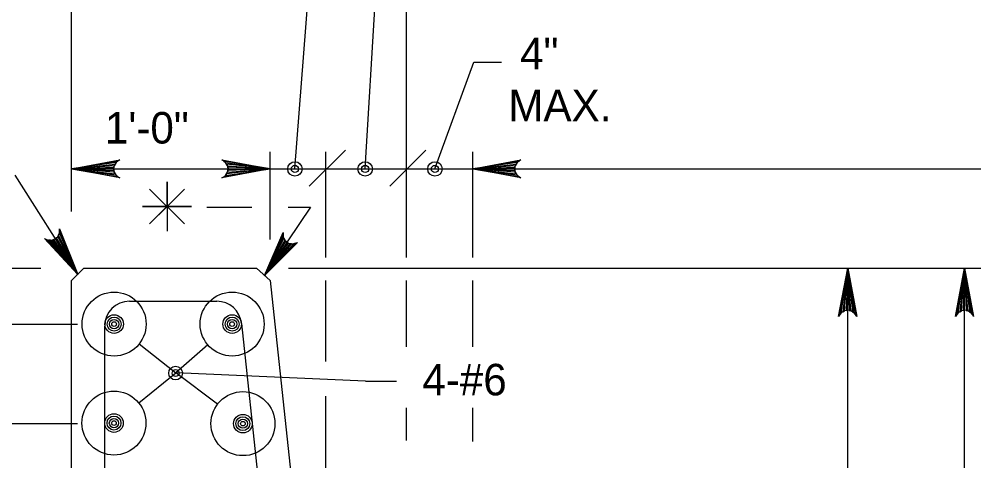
# Model space of a CAD drawing. Extents: x 638167 to 640248, y 296544 to 298920.
# Drawn here: x 639184.6 to 639282.4, y 298809.8 to 298855 of the extents above; entities that cross this region are included whole.
import ezdxf

# ---------------------------------------------------------------- set-up
doc = ezdxf.new("R2010")
doc.units = 0
for name, color, linetype in [('1', 7, 'Continuous'), ('50', 7, 'Continuous'), ('57', 7, 'Continuous')]:
    doc.layers.add(name, color=color, linetype=linetype)

# ---------------------------------------------------------------- blocks, each defined once
blk = doc.blocks.new('DIMDOT')
at = {"layer": '57'}
for radius in [2, 1]:
    blk.add_circle((0, 0), radius, dxfattribs=at)
blk = doc.blocks.new('BAR')
at = {"layer": '50'}
for radius in [2, 1.5, 1, 0.5]:
    blk.add_circle((0, 0), radius, dxfattribs=at)

msp = doc.modelspace()

# ---------------------------------------------------------------- linework, layer by layer
at = {"layer": '1'}
for p, q in [((639189.987, 298835.294), (639189.987, 298875.634)), ((639212.849, 298839.644), (639214.753, 298863.993)), ((639220.041, 298839.644), (639221.514, 298863.826)), ((639224.277, 298830.576), (639224.277, 298860.801)), ((639227.183, 298839.644), (639231.156, 298850.572)), ((639231.156, 298850.572), (639233.994, 298850.572)), ((639210.307, 298832.434), (639210.307, 298841.392)), ((639218.012, 298841.579), (639214.322, 298837.889)), ((639216.022, 298830.576), (639216.022, 298841.392)), ((639226.267, 298841.579), (639222.577, 298837.889)), ((639231.051, 298830.576), (639231.051, 298841.392)), ((639184.172, 298839.018), (639190.622, 298828.85)), ((639189.987, 298839.644), (639396.905, 298839.644)), ((639199.758, 298835.802), (639199.758, 298835.802)), ((639111.885, 298829.485), (639186.854, 298829.485)), ((639189.987, 298828.215), (639191.257, 298829.485)), ((639191.257, 298829.485), (639208.906, 298829.485)), ((639208.906, 298829.485), (639210.307, 298828.221)), ((639212.178, 298829.485), (639284.267, 298829.485)), ((639269.438, 298750.983), (639269.438, 298829.485)), ((639281.409, 298758.365), (639281.409, 298829.485)), ((639189.987, 298763.021), (639189.987, 298828.215)), ((639210.307, 298828.221), (639215.563, 298779.55)), ((639216.022, 298819.951), (639216.022, 298828.223)), ((639224.277, 298821.44), (639224.277, 298828.223)), ((639231.051, 298821.44), (639231.051, 298828.223)), ((639195.914, 298826.098), (639204.85, 298826.098)), ((639145.974, 298823.768), (639190.576, 298823.768)), ((639193.374, 298782.407), (639193.374, 298823.558)), ((639207.375, 298823.831), (639213.41, 298767.951)), ((639196.913, 298821.741), (639200.663, 298818.786)), ((639203.946, 298821.626), (639200.663, 298818.786)), ((639196.869, 298815.703), (639200.663, 298818.786)), ((639220.089, 298817.938), (639200.663, 298818.786)), ((639204.916, 298815.556), (639200.663, 298818.786)), ((639220.089, 298817.938), (639223.265, 298817.938)), ((639216.022, 298807.139), (639216.022, 298816.375)), ((639224.277, 298811.853), (639224.277, 298815.184)), ((639231.051, 298811.744), (639231.051, 298815.184)), ((639145.974, 298813.608), (639190.576, 298813.608))]:
    msp.add_line(p, q, dxfattribs=at)
for points in [[(639189.987, 298839.644), (639194.92, 298840.569), (639194.73, 298840.437), (639194.54, 298840.306), (639194.442, 298840.14), (639194.344, 298839.975), (639194.316, 298839.81), (639194.287, 298839.644), (639194.316, 298839.479), (639194.344, 298839.313), (639194.442, 298839.148), (639194.54, 298838.983), (639194.73, 298838.851), (639194.92, 298838.719), (639189.987, 298839.644), (639194.73, 298838.851), (639194.54, 298838.983), (639189.987, 298839.644), (639194.442, 298839.148), (639194.344, 298839.313), (639189.987, 298839.644), (639194.316, 298839.479), (639194.287, 298839.644), (639189.987, 298839.644), (639194.316, 298839.81), (639194.344, 298839.975), (639189.987, 298839.644), (639194.442, 298840.14), (639194.54, 298840.306), (639189.987, 298839.644), (639194.73, 298840.437)], [(639210.307, 298839.644), (639205.375, 298838.719), (639205.565, 298838.851), (639205.755, 298838.983), (639205.853, 298839.148), (639205.951, 298839.313), (639205.979, 298839.479), (639206.008, 298839.644), (639205.979, 298839.81), (639205.951, 298839.975), (639205.853, 298840.14), (639205.755, 298840.306), (639205.565, 298840.437), (639205.375, 298840.569), (639210.307, 298839.644), (639205.565, 298840.437), (639205.755, 298840.306), (639210.307, 298839.644), (639205.853, 298840.14), (639205.951, 298839.975), (639210.307, 298839.644), (639205.979, 298839.81), (639206.008, 298839.644), (639210.307, 298839.644), (639205.979, 298839.479), (639205.951, 298839.313), (639210.307, 298839.644), (639205.853, 298839.148), (639205.755, 298838.983), (639210.307, 298839.644), (639205.565, 298838.851)], [(639231.051, 298839.644), (639235.983, 298840.569), (639235.793, 298840.437), (639235.603, 298840.306), (639235.505, 298840.14), (639235.407, 298839.975), (639235.379, 298839.81), (639235.351, 298839.644), (639235.379, 298839.479), (639235.407, 298839.313), (639235.505, 298839.148), (639235.603, 298838.983), (639235.793, 298838.851), (639235.983, 298838.719), (639231.051, 298839.644), (639235.793, 298838.851), (639235.603, 298838.983), (639231.051, 298839.644), (639235.505, 298839.148), (639235.407, 298839.313), (639231.051, 298839.644), (639235.379, 298839.479), (639235.351, 298839.644), (639231.051, 298839.644), (639235.379, 298839.81), (639235.407, 298839.975), (639231.051, 298839.644), (639235.505, 298840.14), (639235.603, 298840.306), (639231.051, 298839.644), (639235.793, 298840.437)], [(639197.976, 298837.584), (639201.54, 298834.02), (639199.758, 298835.802), (639201.54, 298837.584), (639197.976, 298834.02), (639199.758, 298835.802), (639197.238, 298835.802), (639202.278, 298835.802), (639199.758, 298835.802), (639199.758, 298838.322), (639199.758, 298833.282)], [(639203.82, 298835.72), (639208.447, 298835.72)], [(639212.159, 298835.72), (639214.437, 298835.72), (639209.731, 298828.741)], [(639190.622, 298828.85), (639187.199, 298832.519), (639187.412, 298832.43), (639187.625, 298832.34), (639187.818, 298832.345), (639188.01, 298832.351), (639188.164, 298832.416), (639188.319, 298832.481), (639188.444, 298832.593), (639188.568, 298832.706), (639188.655, 298832.877), (639188.743, 298833.048), (639188.752, 298833.279), (639188.761, 298833.51), (639190.622, 298828.85), (639188.752, 298833.279), (639188.743, 298833.048), (639190.622, 298828.85), (639188.655, 298832.877), (639188.568, 298832.706), (639190.622, 298828.85), (639188.444, 298832.593), (639188.319, 298832.481), (639190.622, 298828.85), (639188.164, 298832.416), (639188.01, 298832.351), (639190.622, 298828.85), (639187.818, 298832.345), (639187.625, 298832.34), (639190.622, 298828.85), (639187.412, 298832.43)], [(639209.731, 298828.741), (639211.643, 298833.122), (639211.645, 298832.901), (639211.647, 298832.681), (639211.725, 298832.515), (639211.802, 298832.35), (639211.917, 298832.239), (639212.033, 298832.128), (639212.178, 298832.062), (639212.323, 298831.996), (639212.506, 298831.984), (639212.689, 298831.973), (639212.894, 298832.052), (639213.1, 298832.131), (639209.731, 298828.741), (639212.894, 298832.052), (639212.689, 298831.973), (639209.731, 298828.741), (639212.506, 298831.984), (639212.323, 298831.996), (639209.731, 298828.741), (639212.178, 298832.062), (639212.033, 298832.128), (639209.731, 298828.741), (639211.917, 298832.239), (639211.802, 298832.35), (639209.731, 298828.741), (639211.725, 298832.515), (639211.647, 298832.681), (639209.731, 298828.741), (639211.645, 298832.901)], [(639269.438, 298829.485), (639270.363, 298824.552), (639270.231, 298824.742), (639270.099, 298824.932), (639269.934, 298825.03), (639269.769, 298825.128), (639269.603, 298825.157), (639269.438, 298825.185), (639269.273, 298825.157), (639269.107, 298825.128), (639268.942, 298825.03), (639268.776, 298824.932), (639268.645, 298824.742), (639268.513, 298824.552), (639269.438, 298829.485), (639268.645, 298824.742), (639268.776, 298824.932), (639269.438, 298829.485), (639268.942, 298825.03), (639269.107, 298825.128), (639269.438, 298829.485), (639269.273, 298825.157), (639269.438, 298825.185), (639269.438, 298829.485), (639269.603, 298825.157), (639269.769, 298825.128), (639269.438, 298829.485), (639269.934, 298825.03), (639270.099, 298824.932), (639269.438, 298829.485), (639270.231, 298824.742)], [(639281.409, 298829.485), (639282.334, 298824.552), (639282.202, 298824.742), (639282.071, 298824.932), (639281.905, 298825.03), (639281.74, 298825.128), (639281.574, 298825.157), (639281.409, 298825.185), (639281.244, 298825.157), (639281.078, 298825.128), (639280.913, 298825.03), (639280.748, 298824.932), (639280.616, 298824.742), (639280.484, 298824.552), (639281.409, 298829.485), (639280.616, 298824.742), (639280.748, 298824.932), (639281.409, 298829.485), (639280.913, 298825.03), (639281.078, 298825.128), (639281.409, 298829.485), (639281.244, 298825.157), (639281.409, 298825.185), (639281.409, 298829.485), (639281.574, 298825.157), (639281.74, 298825.128), (639281.409, 298829.485), (639281.905, 298825.03), (639282.071, 298824.932), (639281.409, 298829.485), (639282.202, 298824.742)]]:
    msp.add_lwpolyline(points, dxfattribs=at)
for centre in [(639194.341, 298823.768), (639206.423, 298823.768), (639194.327, 298813.638), (639207.525, 298813.575)]:
    msp.add_circle(centre, 3.275, dxfattribs=at)
for centre, start, end in [((639195.914, 298823.558), 90, 180), ((639204.85, 298823.558), 6.16326, 90)]:
    msp.add_arc(centre, 2.54, start, end, dxfattribs=at)

# ---------------------------------------------------------------- block references
for p, xscale, yscale in [((639212.849, 298839.644), 0.3674999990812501, 0.36749999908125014), ((639220.041, 298839.644), 0.3674999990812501, 0.36749999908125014), ((639227.183, 298839.644), 0.3674999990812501, 0.36749999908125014), ((639200.636, 298818.756), 0.349999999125, 0.349999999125)]:
    msp.add_blockref('DIMDOT', p, dxfattribs=dict(at, xscale=xscale, yscale=yscale))
at = {"layer": '1', "xscale": 0.4762509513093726, "yscale": 0.4762509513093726, "rotation": -90.00000000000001}
for p in [(639194.341, 298823.768), (639206.423, 298823.768), (639194.327, 298813.638), (639207.525, 298813.575)]:
    msp.add_blockref('BAR', p, dxfattribs=at)

# ---------------------------------------------------------------- texts
at = {"layer": '1'}
for s, p in [(' 4"', (639234.7, 298849.852)), ('MAX.', (639234.7, 298844.526)), ('1\'-0"', (639193.397, 298842.242)), ('4-#6', (639225.897, 298816.472))]:
    msp.add_text(s, height=3.2256, dxfattribs=at).set_placement(p)

doc.saveas('drawing.dxf')
